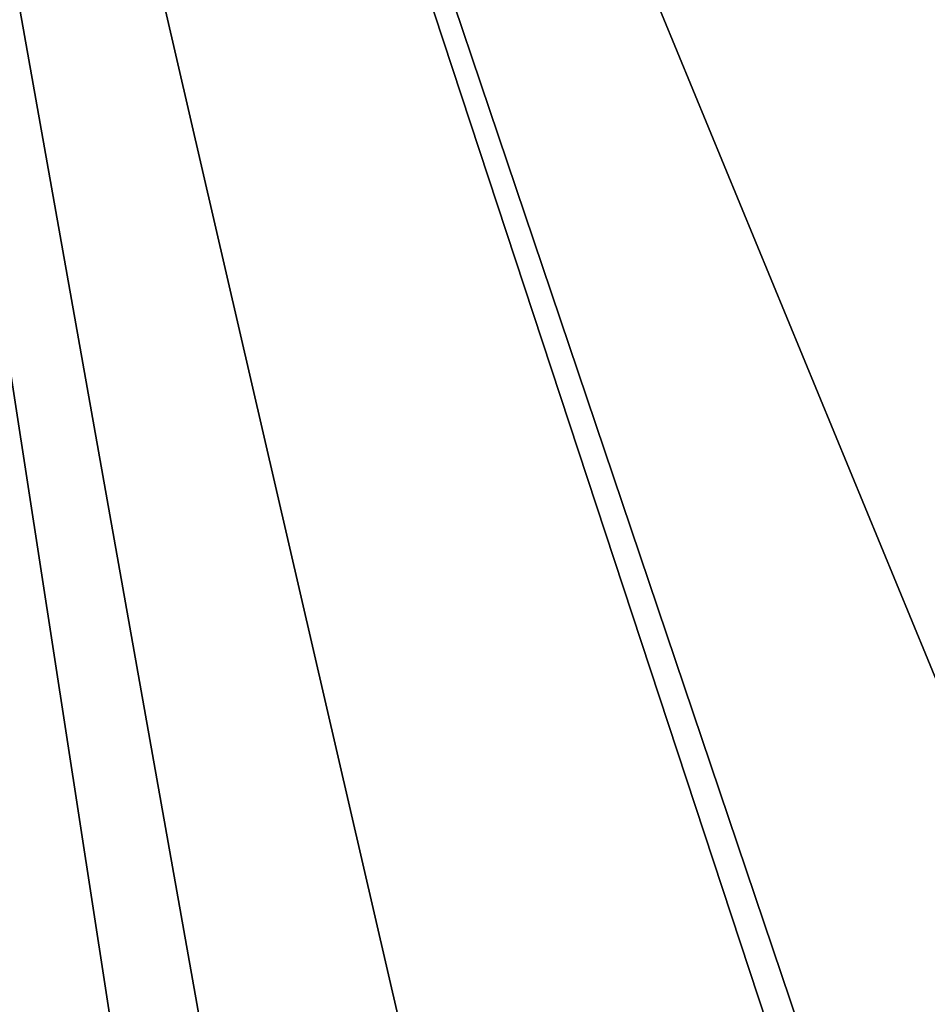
# Model space of a CAD drawing. Header units: inches. Extents: x -9.1 to 9.1, y -1.6 to 4.3.
# Tile 341 of 656: x -4.176 to -3.76, y 0.868 to 1.32. Entities that reach past the tile are written whole.
import ezdxf

# ---------------------------------------------------------------- set-up
doc = ezdxf.new("R2010")
doc.units = ezdxf.units.IN
doc.header["$LTSCALE"] = 81.481481
doc.header["$MEASUREMENT"] = 0
for name, color, linetype in [('10298', 7, 'CONTINUOUS'), ('8415', 7, 'CONTINUOUS'), ('8500', 7, 'CONTINUOUS'), ('8627', 7, 'CONTINUOUS')]:
    doc.layers.add(name, color=color, linetype=linetype)

msp = doc.modelspace()

# ---------------------------------------------------------------- linework, layer by layer
at = {"layer": '10298', "linetype": 'Continuous'}
for points in [[(-4.39938, 2.57785, 9.549), (-4.50204, -0.36218, 9.65166), (-3.44594, 1.37012, 9.59117), (-4.39938, 2.57785, 9.549)], [(-3.44594, 1.37012, 9.59117), (-4.50204, -0.36218, 9.65166), (-3.60837, 0.86651, 9.60876), (-3.44594, 1.37012, 9.59117)]]:
    msp.add_3dface(points, dxfattribs=at)
at = {"layer": '8415', "linetype": 'Continuous'}
for points in [[(-4.50204, -0.36218, 5.39834), (-4.39938, 2.57785, 5.501), (-3.94583, -0.36218, 5.39834), (-4.50204, -0.36218, 5.39834)], [(-2.57501, 2.57785, 5.501), (-2.67768, -0.36166, 5.39835), (-4.39938, 2.57785, 5.501), (-2.57501, 2.57785, 5.501)], [(-4.39938, 2.57785, 5.501), (-2.67768, -0.36166, 5.39835), (-3.40719, 0.17231, 5.417), (-4.39938, 2.57785, 5.501)], [(-3.94583, -0.36218, 5.39834), (-4.39938, 2.57785, 5.501), (-3.93433, -0.03314, 5.40983), (-3.94583, -0.36218, 5.39834)], [(-3.93433, -0.03314, 5.40983), (-4.39938, 2.57785, 5.501), (-3.84279, 0.17233, 5.417), (-3.93433, -0.03314, 5.40983)], [(-3.84279, 0.17233, 5.417), (-4.39938, 2.57785, 5.501), (-3.63457, 0.25651, 5.41994), (-3.84279, 0.17233, 5.417)], [(-3.63457, 0.25651, 5.41994), (-4.39938, 2.57785, 5.501), (-3.61543, 0.25651, 5.41994), (-3.63457, 0.25651, 5.41994)], [(-3.61543, 0.25651, 5.41994), (-4.39938, 2.57785, 5.501), (-3.40719, 0.17231, 5.417), (-3.61543, 0.25651, 5.41994)]]:
    msp.add_3dface(points, dxfattribs=at)
at = {"layer": '8500', "linetype": 'Continuous'}
for points in [[(-4.50876, -0.55674, 5.51654), (-2.03412, -0.46622, 5.5197), (-4.39945, 2.57349, 5.62585), (-4.50876, -0.55674, 5.51654)], [(-2.03412, -0.46622, 5.5197), (-2.04967, -0.43262, 5.52088), (-4.39945, 2.57349, 5.62585), (-2.03412, -0.46622, 5.5197)], [(-4.39945, 2.57349, 5.62585), (-2.04967, -0.43262, 5.52088), (-2.56475, 2.57349, 5.62585), (-4.39945, 2.57349, 5.62585)]]:
    msp.add_3dface(points, dxfattribs=at)
at = {"layer": '8627', "linetype": 'Continuous'}
for points in [[(-4.50876, -0.55674, 9.53346), (-4.39945, 2.57349, 9.42415), (-3.24205, 0.87, 9.48364), (-4.50876, -0.55674, 9.53346)], [(-4.39945, 2.57349, 9.42415), (-1.14, 2.57349, 9.42415), (-3.09802, 1.21789, 9.47149), (-4.39945, 2.57349, 9.42415)], [(-3.24205, 0.87, 9.48364), (-4.39945, 2.57349, 9.42415), (-3.09802, 1.21789, 9.47149), (-3.24205, 0.87, 9.48364)], [(-3.09803, 0.52212, 9.49578), (-4.50876, -0.55674, 9.53346), (-3.24205, 0.87, 9.48364), (-3.09803, 0.52212, 9.49578)]]:
    msp.add_3dface(points, dxfattribs=at)

doc.saveas('drawing.dxf')
